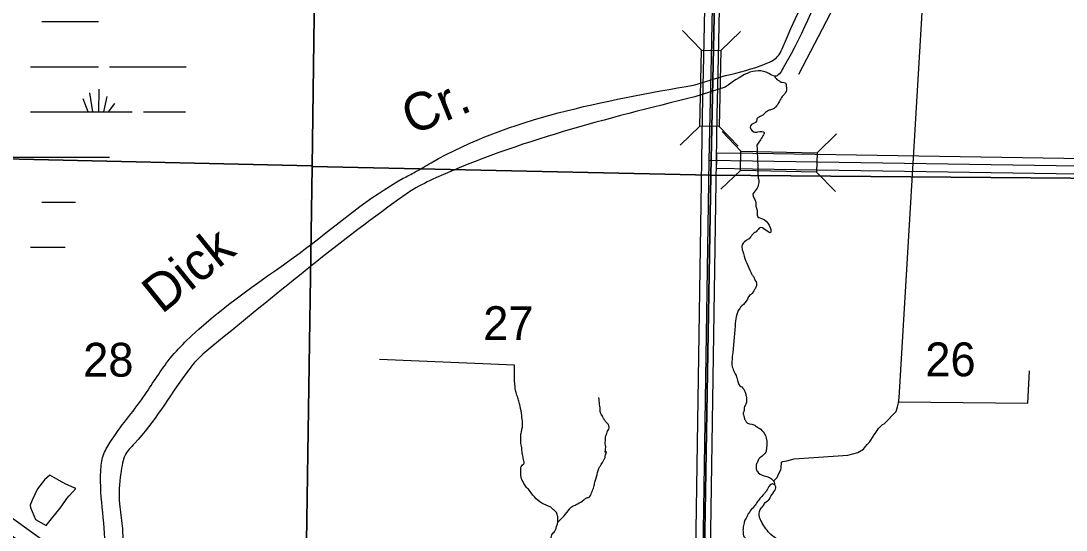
# Model space of a CAD drawing. Extents: x 380424 to 701066, y 1117407 to 1412949.
# Drawn here: x 458914 to 472807, y 1337847 to 1344614 of the extents above; entities that cross this region are included whole.
import ezdxf

# ---------------------------------------------------------------- set-up
doc = ezdxf.new("R2010")
doc.units = 0
for name, color, linetype in [('Bridges and Drawbridges County Highways', 7, 'Continuous'), ('County Route Divided Highway Outline and Fill', 7, 'Continuous'), ('County Routes Highway Center Lines', 7, 'Continuous'), ('Lakes and Ponds', 7, 'Continuous'), ('Masks for Road Features', 7, 'Continuous'), ('Narrow Canals', 7, 'Continuous'), ('Narrow River Creek and Branch and Slough', 7, 'Continuous'), ('Narrow River Creek and Branch and Slough Text', 7, 'Continuous'), ('Section Lines', 7, 'Continuous'), ('Section Numbers', 7, 'Continuous'), ('State Route Divided Highway Outline and Fill', 7, 'Continuous'), ('Swamps', 7, 'Continuous'), ('Wide Rivers and Canals', 7, 'Continuous')]:
    doc.layers.add(name, color=color, linetype=linetype)

msp = doc.modelspace()

# ---------------------------------------------------------------- linework, layer by layer
at = {"layer": 'Bridges and Drawbridges County Highways'}
for p, q in [((467960, 1344227), (467709, 1344488)), ((468216, 1344222), (468477, 1344472)), ((467939, 1343215), (467678, 1342964)), ((468195, 1343210), (468446, 1342949)), ((468485, 1342883), (468234, 1343144)), ((469496, 1342862), (469757, 1343113)), ((468479, 1342627), (468218, 1342376)), ((469491, 1342606), (469742, 1342345))]:
    msp.add_line(p, q, dxfattribs=at)
for points in [[(467939, 1343215), (467960, 1344227), (468216, 1344222), (468195, 1343210)], [(468485, 1342883), (469496, 1342862), (469491, 1342606), (468479, 1342627)]]:
    msp.add_lwpolyline(points, close=True, dxfattribs=at)
at = {"layer": 'County Route Divided Highway Outline and Fill'}
for points in [[(468128, 1351011), (467987, 1344132), (467971, 1343364), (467959, 1342761), (467826, 1334084), (467809, 1332962), (467818, 1332811), (467847, 1332603), (467898, 1332447), (467967, 1332300), (468045, 1332198), (468249, 1331956), (472659, 1327280)], [(472807, 1327416), (468398, 1332090), (468201, 1332323), (468139, 1332404), (468084, 1332520), (468043, 1332648), (468017, 1332830), (468009, 1332966), (468026, 1334081), (468159, 1342757), (468171, 1343360), (468187, 1344128), (468328, 1351007)]]:
    msp.add_lwpolyline(points, dxfattribs=at)
msp.add_lwpolyline([(501587, 1342443), (501138, 1342445), (499745, 1342452), (493288, 1342468), (480170, 1342671), (474984, 1342752), (468642, 1342850), (468161, 1342857), (468159, 1342757), (468157, 1342657), (468639, 1342650), (474981, 1342552), (480167, 1342471), (493286, 1342268), (499744, 1342252), (501137, 1342245), (501587, 1342243)], close=True, dxfattribs=at)
at = {"layer": 'County Routes Highway Center Lines'}
for points in [[(468228, 1351009), (468087, 1344130), (468071, 1343362), (468059, 1342759), (467926, 1334082), (467909, 1332964), (467917, 1332821), (467945, 1332625), (467991, 1332484), (468053, 1332352), (468123, 1332260), (468324, 1332023), (472733, 1327348)], [(507985, 1342311), (507269, 1342315), (501137, 1342345), (499745, 1342352), (493287, 1342368), (480169, 1342571), (474983, 1342652), (468640, 1342750), (468059, 1342759)]]:
    msp.add_lwpolyline(points, dxfattribs=at)
at = {"layer": 'Lakes and Ponds'}
msp.add_lwpolyline([(459513, 1338457), (459422, 1338505), (459298, 1338575), (459226, 1338513), (459135, 1338395), (459062, 1338244), (459036, 1338178), (459042, 1338149), (459110, 1337990), (459252, 1337906), (459451, 1338156), (459525, 1338265), (459554, 1338304), (459645, 1338401), (459591, 1338422), (459541, 1338443)], close=True, dxfattribs=at)
for points in [[(468761, 1337948), (468751, 1337974), (468740, 1337995), (468729, 1338038), (468756, 1338143), (468793, 1338186), (468798, 1338201), (468851, 1338244), (468883, 1338296), (468941, 1338439), (468904, 1338460), (468819, 1338360), (468788, 1338323), (468735, 1338265), (468698, 1338212), (468666, 1338170), (468608, 1338101), (468571, 1338043), (468555, 1338006), (468529, 1337953), (468529, 1337943), (468518, 1337906), (468513, 1337874), (468513, 1337816), (468524, 1337763), (468550, 1337721), (468571, 1337689), (468576, 1337689), (468624, 1337663), (468735, 1337673), (468766, 1337679), (468819, 1337647), (468862, 1337610), (468898, 1337547), (468909, 1337510), (468920, 1337473), (468909, 1337436), (468920, 1337367), (468941, 1337240), (468962, 1337082), (468946, 1336918), (468946, 1336760), (468935, 1336702), (468925, 1336612), (468888, 1336480), (468862, 1336416), (468835, 1336332), (468819, 1336274), (468788, 1336253), (468782, 1336253), (468751, 1336290), (468751, 1336348), (468745, 1336374), (468724, 1336432), (468693, 1336490), (468656, 1336506), (468645, 1336501), (468576, 1336511), (468529, 1336496), (468481, 1336480), (468296, 1336364), (468265, 1336321), (468244, 1336269), (468233, 1336221), (468228, 1336142), (468238, 1336078), (468312, 1335936), (468349, 1335878), (468386, 1335851), (468434, 1335804), (468460, 1335762), (468476, 1335513), (468465, 1335445), (468455, 1335381), (468428, 1335297), (468376, 1335154), (468286, 1334922), (468281, 1334869), (468254, 1334774), (468244, 1334726), (468238, 1334668), (468228, 1334589), (468233, 1334505), (468238, 1334425), (468249, 1334367), (468254, 1334315), (468259, 1334267), (468259, 1334235), (468259, 1334204), (468244, 1334151), (468201, 1334082), (468170, 1334014), (468138, 1333977), (468020, 1333926)], [(468020, 1333690), (468138, 1333755), (468164, 1333760), (468180, 1333771), (468228, 1333802), (468275, 1333934), (468302, 1333987), (468312, 1334061), (468318, 1334161), (468318, 1334293), (468318, 1334357), (468328, 1334515), (468339, 1334589), (468339, 1334610), (468344, 1334668), (468365, 1334774), (468397, 1334843), (468434, 1334932), (468481, 1335006), (468497, 1335028), (468534, 1335123), (468571, 1335281), (468592, 1335360), (468603, 1335408), (468608, 1335471), (468624, 1335540), (468661, 1335661), (468677, 1335709), (468719, 1335767), (468825, 1335968), (468825, 1335978), (469009, 1336607), (469015, 1336644), (469020, 1336728), (469025, 1336749), (469015, 1336834), (469036, 1336908), (469031, 1337077), (469052, 1337304), (469031, 1337589), (469031, 1337626), (469025, 1337673), (469015, 1337689), (468988, 1337710), (468883, 1337789), (468761, 1337948)]]:
    msp.add_spline(points, degree=3, dxfattribs=at)
at = {"layer": 'Masks for Road Features'}
msp.add_lwpolyline([(468161, 1342857), (468159, 1342757), (468157, 1342657)], dxfattribs=at)
at = {"layer": 'Narrow Canals'}
for points in [[(473659, 1347188), (473236, 1347209), (472634, 1346464), (470617, 1346528), (469249, 1343903)], [(468923, 1338500), (468967, 1338547), (468983, 1338589), (469015, 1338647), (469020, 1338674), (469025, 1338748), (469041, 1338758), (469094, 1338769), (469194, 1338795), (469907, 1338843), (470039, 1338880), (470113, 1338922), (470140, 1338959), (470161, 1338985), (470192, 1339017), (470213, 1339043), (470256, 1339112), (470277, 1339144), (470314, 1339197), (470367, 1339249), (470388, 1339260), (470546, 1339424), (470567, 1339487), (470578, 1339540), (470588, 1339603), (470905, 1344953)], [(465476, 1340039), (463681, 1340113)], [(470579, 1339550), (472298, 1339534), (472319, 1339962)]]:
    msp.add_lwpolyline(points, dxfattribs=at)
at = {"layer": 'Narrow River Creek and Branch and Slough'}
for points in [[(468929, 1343876), (468979, 1343826), (468986, 1343823), (469016, 1343801), (469035, 1343798), (469075, 1343789), (469087, 1343743), (469090, 1343718), (469084, 1343678), (469035, 1343610), (468998, 1343549), (468943, 1343466), (468890, 1343435), (468850, 1343423), (468801, 1343386), (468742, 1343343), (468698, 1343313), (468693, 1343282), (468610, 1343220), (468656, 1343139), (468709, 1343139), (468795, 1343130), (468777, 1343086), (468696, 1342961)], [(468696, 1342961), (468713, 1342536), (468715, 1342521), (468720, 1342511), (468718, 1342450), (468689, 1342372), (468642, 1342306), (468680, 1342219), (468687, 1342136), (468692, 1342125), (468708, 1342011), (468798, 1341972), (468873, 1341799), (468735, 1341866), (468698, 1341824), (468645, 1341782), (468592, 1341719), (468550, 1341692), (468497, 1341618), (468508, 1341555), (468550, 1341423), (468603, 1341301), (468619, 1341264), (468645, 1341227), (468666, 1341185), (468693, 1341106), (468677, 1341064), (468656, 1341027), (468624, 1340984), (468597, 1340963), (468571, 1340916), (468497, 1340826), (468465, 1340789), (468407, 1340562), (468370, 1340155), (468370, 1340018), (468434, 1339860), (468471, 1339765), (468497, 1339749), (468539, 1339680), (468555, 1339627), (468560, 1339559), (468555, 1339532), (468534, 1339490), (468529, 1339453), (468529, 1339437), (468513, 1339390), (468524, 1339363), (468534, 1339321), (468545, 1339305), (468555, 1339284), (468656, 1339247), (468703, 1339215), (468729, 1339200), (468793, 1339136), (468830, 1338994), (468830, 1338983), (468825, 1338935), (468814, 1338883), (468714, 1338777), (468703, 1338751), (468687, 1338714), (468687, 1338687), (468687, 1338671), (468693, 1338650), (468703, 1338624), (468793, 1338566)], [(465313, 1335593), (465302, 1335630), (465196, 1335804), (465160, 1335899), (465149, 1335957), (465149, 1336004), (465149, 1336100), (465233, 1336295), (465260, 1336369), (465292, 1336427), (465318, 1336480), (465360, 1336538), (465397, 1336575), (465418, 1336591), (465455, 1336607), (465503, 1336675), (465540, 1336728), (465566, 1336754), (465577, 1336776), (465582, 1336802), (465582, 1336828), (465577, 1336860), (465577, 1336881), (465561, 1336939), (465550, 1336955), (465540, 1336997), (465529, 1337008), (465519, 1337024), (465513, 1337040), (465519, 1337071), (465561, 1337108), (465688, 1337103), (465756, 1337108), (465783, 1337119), (465793, 1337140), (465799, 1337209), (465793, 1337246), (465793, 1337277), (465793, 1337314), (465809, 1337351), (465841, 1337378), (465883, 1337404), (465931, 1337441), (465973, 1337467), (465978, 1337473), (465989, 1337488), (465994, 1337504), (465989, 1337536), (465962, 1337589), (465941, 1337631), (465936, 1337689), (465962, 1337747), (465973, 1337784), (466010, 1337832), (466041, 1337916), (466052, 1337958), (466052, 1337969), (466052, 1337995), (466052, 1338017), (466047, 1338038), (466036, 1338069), (466026, 1338090), (465983, 1338127), (465968, 1338143), (465925, 1338164), (465719, 1338312), (465672, 1338376), (465624, 1338428), (465577, 1338508), (465566, 1338529), (465561, 1338571), (465561, 1338634), (465561, 1338656), (465561, 1338666), (465561, 1338671), (465593, 1338724), (465603, 1338735), (465598, 1338766), (465587, 1338835), (465577, 1338872), (465571, 1338946), (465566, 1338962), (465561, 1339036), (465561, 1339083), (465561, 1339120), (465566, 1339152), (465571, 1339173), (465582, 1339231), (465582, 1339273), (465571, 1339368), (465550, 1339495), (465534, 1339559), (465513, 1339622), (465492, 1339691), (465482, 1339759), (465476, 1339844), (465476, 1340039)], [(466052, 1337954), (466205, 1338127), (466216, 1338143), (466269, 1338175), (466316, 1338196), (466395, 1338249), (466432, 1338275), (466469, 1338286), (466474, 1338291), (466506, 1338360), (466511, 1338370), (466533, 1338439), (466548, 1338497), (466580, 1338613), (466596, 1338666), (466617, 1338703), (466654, 1338761), (466659, 1338772), (466665, 1338788), (466675, 1338803), (466680, 1338825), (466691, 1338888), (466686, 1338883), (466686, 1338920), (466680, 1339015), (466686, 1339052), (466686, 1339089), (466702, 1339131), (466712, 1339163), (466728, 1339189), (466733, 1339221), (466728, 1339236), (466707, 1339268), (466686, 1339289), (466659, 1339332), (466643, 1339363), (466617, 1339411), (466612, 1339469), (466612, 1339474), (466607, 1339516), (466596, 1339611)], [(468793, 1338566), (468914, 1338508), (468932, 1338453)]]:
    msp.add_spline(points, degree=3, dxfattribs=at)
at = {"layer": 'Section Lines'}
for points in [[(462855, 1348019), (462784, 1342680), (462779, 1342686), (457525, 1342809), (457544, 1348161)], [(468195, 1347847), (468194, 1347829), (468083, 1342564), (462784, 1342680), (462855, 1348019)], [(473518, 1347837), (473410, 1342509), (473400, 1342521), (468083, 1342564), (468194, 1347829), (468195, 1347847)], [(462784, 1342680), (462706, 1337400), (457436, 1337512), (457525, 1342809), (462779, 1342686)], [(468083, 1342564), (467996, 1337306), (462706, 1337400), (462784, 1342680)], [(473410, 1342509), (473301, 1337238), (467996, 1337306), (468083, 1342564), (473400, 1342521)]]:
    msp.add_lwpolyline(points, close=True, dxfattribs=at)
at = {"layer": 'State Route Divided Highway Outline and Fill'}
msp.add_lwpolyline([(449994, 1344364), (454985, 1340762), (460367, 1336878), (464957, 1333566), (465504, 1333171), (465876, 1332927), (466264, 1332719), (467332, 1332321), (467912, 1332128), (493014, 1331939), (493011, 1331739), (467878, 1331928), (467266, 1332132), (466182, 1332537), (465774, 1332755), (465391, 1333007), (464840, 1333404), (460250, 1336716), (454868, 1340600), (449885, 1344196)], dxfattribs=at)
at = {"layer": 'Swamps'}
for p, q in [((459194, 1344605), (459644, 1344605)), ((459644, 1344605), (459944, 1344605)), ((459044, 1344005), (459644, 1344005)), ((459644, 1344005), (459944, 1344005)), ((459872, 1343405), (459832, 1343658)), ((459950, 1343405), (459955, 1343709)), ((459809, 1343406), (459743, 1343579)), ((460017, 1343405), (460060, 1343611)), ((460079, 1343404), (460163, 1343518)), ((459044, 1343405), (459644, 1343405)), ((459644, 1343405), (460394, 1343405)), ((458294, 1342805), (459644, 1342805)), ((459644, 1342805), (460094, 1342805))]:
    msp.add_line(p, q, dxfattribs=at)
for points in [[(460094, 1344005), (461110, 1344005)], [(460544, 1343405), (461104, 1343405)], [(459194, 1342205), (459639, 1342205)], [(459044, 1341605), (459504, 1341605)]]:
    msp.add_lwpolyline(points, dxfattribs=at)
at = {"layer": 'Wide Rivers and Canals'}
for p, q in [((467873, 1343765), (468281, 1343888)), ((468277, 1343732), (467873, 1343606))]:
    msp.add_line(p, q, dxfattribs=at)
for points in [[(468281, 1343888), (468820, 1344047), (468984, 1344153), (469031, 1344242), (470066, 1346274), (470287, 1346691), (470377, 1346849), (470424, 1346638), (470414, 1346570), (470356, 1346490), (469047, 1343989), (468936, 1343878), (468857, 1343915), (468277, 1343732)], [(459996, 1337269), (460008, 1337298), (460023, 1337419), (460029, 1337530), (459976, 1338633), (460008, 1338835), (460100, 1339014), (460544, 1339617), (460874, 1340098), (461095, 1340343), (462715, 1341602), (463997, 1342522), (464155, 1342607), (464366, 1342728), (467873, 1343765)], [(467873, 1343606), (464430, 1342527), (464129, 1342374), (463950, 1342253), (461464, 1340294), (461258, 1340112), (461109, 1339930), (460423, 1338997), (460299, 1338841), (460266, 1338740), (460242, 1338600), (460224, 1338195), (460261, 1337899), (460266, 1337662), (460255, 1337418), (460244, 1337229), (460198, 1337123)]]:
    msp.add_spline(points, degree=3, dxfattribs=at)

# ---------------------------------------------------------------- texts
at = {"layer": 'Narrow River Creek and Branch and Slough Text'}
for s, rotation, p in [('Cr.', 22.0832, (464106, 1343093)), ('Dick', 38.908, (460786, 1340709))]:
    msp.add_text(s, height=500, rotation=rotation, dxfattribs=at).set_placement(p)
at = {"layer": 'Section Numbers'}
for s, p in [('27', (465059, 1340372)), ('28', (459742, 1339886)), ('26', (470935, 1339891))]:
    msp.add_text(s, height=450, dxfattribs=at).set_placement(p)

doc.saveas('drawing.dxf')
